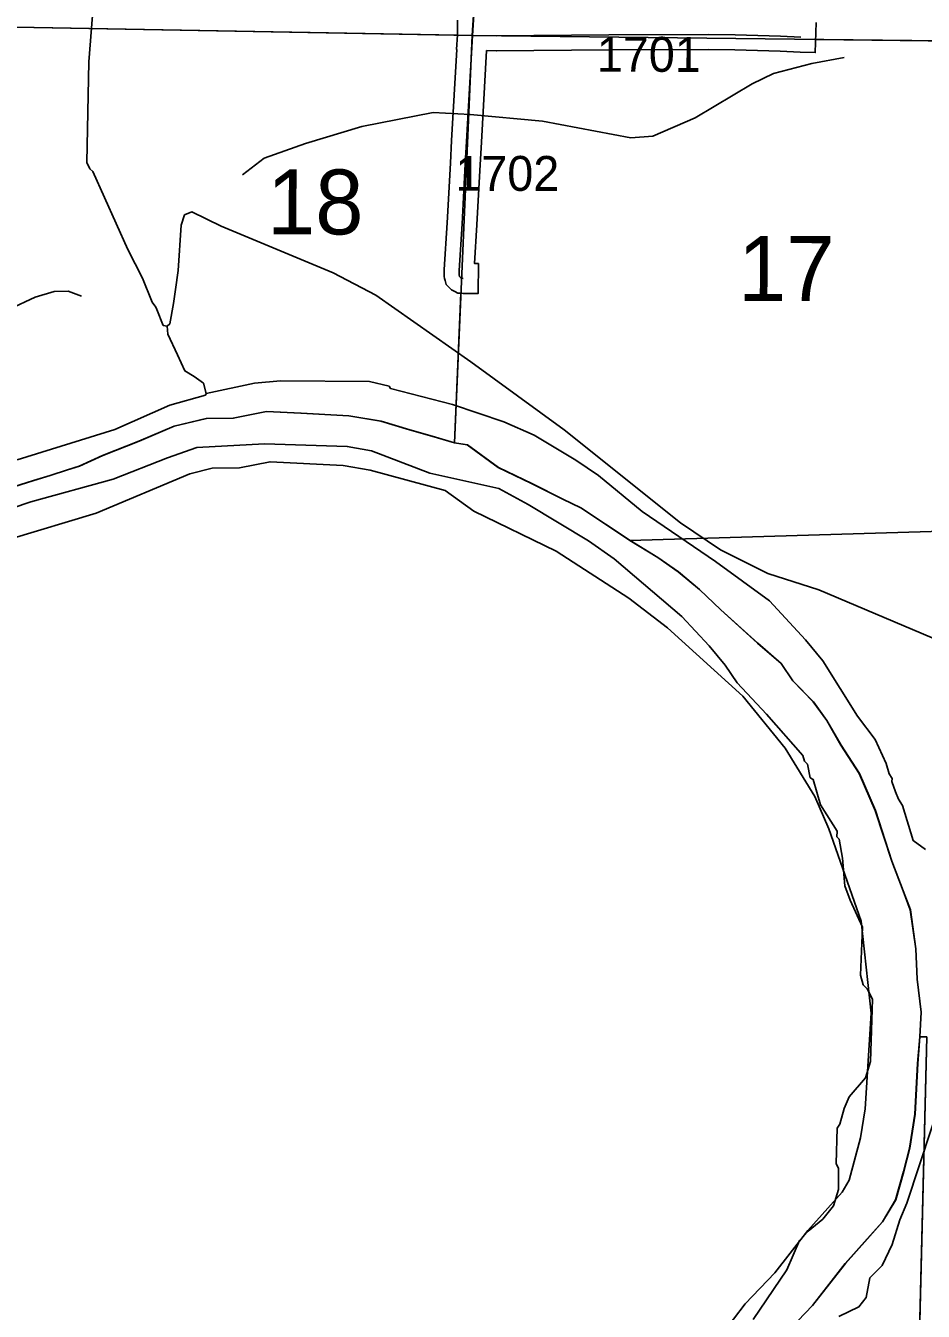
# Model space of a CAD drawing. Extents: x -132.8 to -73.3, y -60 to -26.
# Drawn here: x -127.336 to -125.537, y -36.823 to -34.247 of the extents above; entities that cross this region are included whole.
import ezdxf

# ---------------------------------------------------------------- set-up
doc = ezdxf.new("R2010")
doc.units = 0
for name, color, linetype in [('tdCoClipBndry', 7, 'Continuous'), ('tdCoCoBndry', 7, 'Continuous'), ('tdCoHydroRiver', 7, 'Continuous'), ('tdCoSecRdNmbr', 7, 'Continuous'), ('tdCoSecRteBand', 7, 'Continuous'), ('tdCoSecRteCL', 7, 'Continuous'), ('tdCoSectLine', 7, 'Continuous'), ('tdCoSectLinePart', 7, 'Continuous'), ('tdCoSectNmbr', 7, 'Continuous'), ('tdCoStBndry', 7, 'Continuous'), ('tdCoStBndryPart', 7, 'Continuous'), ('tdCoSurfGravel', 7, 'Continuous'), ('tdCoTwpBndryShd', 7, 'Continuous')]:
    doc.layers.add(name, color=color, linetype=linetype)

msp = doc.modelspace()

# ---------------------------------------------------------------- linework, layer by layer
at = {"layer": 'tdCoClipBndry'}
msp.add_lwpolyline([(-125.9407, -36.8698), (-125.8938, -36.8079), (-125.8345, -36.7458), (-125.7678, -36.6611), (-125.6996, -36.5845), (-125.6851, -36.5603), (-125.6623, -36.4752), (-125.6532, -36.4175), (-125.6414, -36.2259), (-125.6609, -36.0412), (-125.726, -35.8565), (-125.7541, -35.7917), (-125.8134, -35.695), (-125.8981, -35.5909), (-126.0497, -35.4534), (-126.1266, -35.3946), (-126.2724, -35.3003), (-126.4378, -35.22), (-126.495, -35.1789), (-126.6453, -35.1378), (-126.6992, -35.1288), (-126.8461, -35.121), (-126.907, -35.1329), (-126.9618, -35.134), (-127.007, -35.1449), (-127.1945, -35.224), (-127.5416, -35.3282)], dxfattribs=at)
at = {"layer": 'tdCoCoBndry'}
for p, q in [((-126.8529, -35.0205), (-126.9198, -35.0338)), ((-126.784, -35.0237), (-126.8529, -35.0205)), ((-126.688, -35.0293), (-126.784, -35.0237)), ((-127.038, -35.0497), (-127.1087, -35.08)), ((-126.9736, -35.0342), (-127.038, -35.0497)), ((-126.9198, -35.0338), (-126.9736, -35.0342)), ((-126.6235, -35.04), (-126.688, -35.0293)), ((-126.5659, -35.0568), (-126.6235, -35.04)), ((-126.5211, -35.0699), (-126.5659, -35.0568)), ((-126.4763, -35.0829), (-126.5211, -35.0699)), ((-127.1087, -35.08), (-127.1814, -35.1085)), ((-126.4504, -35.0874), (-126.4763, -35.0829)), ((-126.3884, -35.1328), (-126.4504, -35.0874)), ((-127.2281, -35.13), (-127.2518, -35.1374)), ((-127.1814, -35.1085), (-127.2281, -35.13)), ((-127.2867, -35.1483), (-127.3197, -35.1586)), ((-127.2518, -35.1374), (-127.2867, -35.1483)), ((-126.3214, -35.1644), (-126.3884, -35.1328)), ((-127.3197, -35.1586), (-127.3986, -35.1833)), ((-126.2589, -35.196), (-126.3214, -35.1644)), ((-126.2229, -35.213), (-126.2589, -35.196)), ((-126.1243, -35.2787), (-126.2229, -35.213)), ((-126.0687, -35.3128), (-126.1243, -35.2787)), ((-126.0276, -35.3418), (-126.0687, -35.3128)), ((-125.9852, -35.3766), (-126.0276, -35.3418)), ((-125.9423, -35.4176), (-125.9852, -35.3766)), ((-125.8683, -35.4846), (-125.9423, -35.4176)), ((-125.8215, -35.525), (-125.8683, -35.4846)), ((-125.7981, -35.5597), (-125.8215, -35.525)), ((-125.7571, -35.6021), (-125.7981, -35.5597)), ((-125.7299, -35.6393), (-125.7571, -35.6021)), ((-125.7014, -35.6886), (-125.7299, -35.6393)), ((-125.6648, -35.7454), (-125.7014, -35.6886)), ((-125.6325, -35.82), (-125.6648, -35.7454)), ((-125.5996, -35.9211), (-125.6325, -35.82)), ((-125.5769, -35.9805), (-125.5996, -35.9211)), ((-125.5623, -36.019), (-125.5769, -35.9805)), ((-125.5515, -36.0967), (-125.5623, -36.019)), ((-125.5487, -36.1574), (-125.5515, -36.0967)), ((-125.5408, -36.2237), (-125.5487, -36.1574)), ((-125.5433, -36.273), (-125.5408, -36.2237)), ((-125.5477, -36.3267), (-125.5433, -36.273)), ((-125.5533, -36.4284), (-125.5477, -36.3267)), ((-125.564, -36.496), (-125.5533, -36.4284)), ((-125.576, -36.5428), (-125.564, -36.496)), ((-125.5918, -36.5997), (-125.576, -36.5428)), ((-125.6183, -36.6439), (-125.5918, -36.5997)), ((-125.6487, -36.678), (-125.6183, -36.6439)), ((-125.6927, -36.7275), (-125.6487, -36.678)), ((-125.7585, -36.8114), (-125.6927, -36.7275)), ((-125.8173, -36.8727), (-125.7585, -36.8114))]:
    msp.add_line(p, q, dxfattribs=at)
for points in [[(-127.399, -35.1833), (-127.3201, -35.1586), (-127.2871, -35.1483), (-127.2522, -35.1374), (-127.2285, -35.13), (-127.1818, -35.1085), (-127.1091, -35.08), (-127.0384, -35.0497), (-126.974, -35.0342), (-126.9202, -35.0338), (-126.8533, -35.0205), (-126.7844, -35.0237), (-126.6883, -35.0293), (-126.6239, -35.04), (-126.5663, -35.0568), (-126.5215, -35.0699), (-126.4767, -35.0829), (-126.4507, -35.0874), (-126.3888, -35.1328), (-126.3218, -35.1644), (-126.2593, -35.196), (-126.2232, -35.213), (-126.1247, -35.2787), (-126.069, -35.3128), (-126.028, -35.3418), (-125.9856, -35.3766), (-125.9426, -35.4176), (-125.8687, -35.4846), (-125.8219, -35.525), (-125.7985, -35.5597), (-125.7574, -35.6021), (-125.7303, -35.6393), (-125.7018, -35.6886), (-125.6651, -35.7454), (-125.6329, -35.82), (-125.6, -35.9211), (-125.5772, -35.9805), (-125.5627, -36.019), (-125.5519, -36.0967), (-125.5491, -36.1574), (-125.5411, -36.2237), (-125.5437, -36.273), (-125.548, -36.3267), (-125.5537, -36.4284), (-125.5644, -36.496), (-125.5764, -36.5428), (-125.5922, -36.5997), (-125.6187, -36.6439), (-125.6491, -36.678), (-125.6931, -36.7275), (-125.7589, -36.8114), (-125.8176, -36.8727)], [(-125.8173, -36.8727), (-125.7585, -36.8114), (-125.6927, -36.7275), (-125.6487, -36.678), (-125.6183, -36.6439), (-125.5918, -36.5997), (-125.576, -36.5428), (-125.564, -36.496), (-125.5533, -36.4284), (-125.5477, -36.3267), (-125.5433, -36.273), (-125.5408, -36.2237), (-125.5487, -36.1574), (-125.5515, -36.0967), (-125.5623, -36.019), (-125.5769, -35.9805), (-125.5996, -35.9211), (-125.6325, -35.82), (-125.6648, -35.7454), (-125.7014, -35.6886), (-125.7299, -35.6393), (-125.7571, -35.6021), (-125.7981, -35.5597), (-125.8215, -35.525), (-125.8683, -35.4846), (-125.9423, -35.4176), (-125.9852, -35.3766), (-126.0276, -35.3418), (-126.0687, -35.3128), (-126.1243, -35.2787), (-126.2229, -35.213), (-126.2589, -35.196), (-126.3214, -35.1644), (-126.3884, -35.1328), (-126.4504, -35.0874), (-126.4763, -35.0829), (-126.5211, -35.0699), (-126.5659, -35.0568), (-126.6235, -35.04), (-126.688, -35.0293), (-126.784, -35.0237), (-126.8529, -35.0205), (-126.9198, -35.0338), (-126.9736, -35.0342), (-127.038, -35.0497), (-127.1087, -35.08), (-127.1814, -35.1085), (-127.2281, -35.13), (-127.2518, -35.1374), (-127.2867, -35.1483), (-127.3197, -35.1586), (-127.3986, -35.1833)]]:
    msp.add_lwpolyline(points, dxfattribs=at)
at = {"layer": 'tdCoHydroRiver'}
for points in [[(-127.1744, -33.8806), (-127.2091, -34.3197), (-127.2132, -34.5215), (-127.2073, -34.5343), (-127.2011, -34.5392), (-127.1314, -34.6958), (-127.1015, -34.7534), (-127.0824, -34.8013), (-127.0747, -34.811), (-127.0733, -34.8158), (-127.06, -34.8477), (-127.0522, -34.8495)], [(-125.6954, -34.311), (-125.7604, -34.3234), (-125.8368, -34.3433), (-125.88, -34.3641), (-125.9939, -34.4318), (-126.0786, -34.4688), (-126.1229, -34.4723), (-126.3003, -34.4388), (-126.4451, -34.4252), (-126.5192, -34.4215), (-126.662, -34.449), (-126.775, -34.4836), (-126.8579, -34.5128), (-126.9015, -34.5462)], [(-125.4842, -35.4813), (-125.5015, -35.4808), (-125.7463, -35.3775), (-125.848, -35.3446), (-125.9429, -35.2977), (-126.0234, -35.2434), (-126.2564, -35.0569), (-126.4435, -34.9206), (-126.6338, -34.7874), (-126.7193, -34.7423), (-126.9439, -34.6491), (-127.003, -34.6206), (-127.0174, -34.6265), (-127.0243, -34.6468), (-127.0301, -34.7381), (-127.0359, -34.7758), (-127.0398, -34.8041), (-127.0473, -34.8449), (-127.0522, -34.8495)], [(-127.2241, -34.7894), (-127.2506, -34.7791), (-127.279, -34.7799), (-127.3172, -34.7914), (-127.3684, -34.8152)], [(-126.974, -34.9843), (-126.9797, -34.9636), (-126.9982, -34.9504), (-127.0169, -34.9389), (-127.0317, -34.9069), (-127.051, -34.8653), (-127.0522, -34.8495)], [(-125.5323, -35.8979), (-125.5571, -35.8799), (-125.5787, -35.8098), (-125.5863, -35.797), (-125.5922, -35.7826), (-125.5995, -35.7619), (-125.5993, -35.7556), (-125.6053, -35.746), (-125.6111, -35.7253), (-125.6334, -35.6773), (-125.6683, -35.6306), (-125.7378, -35.5197), (-125.7729, -35.4777), (-125.8448, -35.3999), (-125.953, -35.3211), (-126.1001, -35.2207), (-126.188, -35.1488), (-126.2329, -35.1175), (-126.3167, -35.0678), (-126.3774, -35.0408), (-126.4806, -35.0063), (-126.6044, -34.9743), (-126.6074, -34.9695), (-126.6466, -34.9605), (-126.8249, -34.9586), (-126.8771, -34.9634), (-126.974, -34.9843)], [(-126.974, -34.9843), (-126.9756, -34.9874), (-127.0472, -35.0074), (-127.1575, -35.0563), (-127.3533, -35.1169)], [(-127.3991, -35.226), (-127.3258, -35.2013), (-127.1603, -35.1556), (-127.0518, -35.113), (-126.9928, -35.0926), (-126.8569, -35.0854), (-126.6913, -35.0902), (-126.6427, -35.0994), (-126.5256, -35.1438), (-126.3876, -35.1746), (-126.3285, -35.2063), (-126.2075, -35.2791), (-126.1565, -35.3153), (-126.0209, -35.4312), (-125.9657, -35.4896), (-125.9337, -35.5283), (-125.9095, -35.5637), (-125.8513, -35.6269), (-125.7779, -35.7095), (-125.7751, -35.7206), (-125.7689, -35.7271), (-125.7634, -35.7541), (-125.7572, -35.7574), (-125.7428, -35.8083), (-125.7096, -35.8613), (-125.7099, -35.8723), (-125.7053, -35.8772), (-125.6985, -35.9152), (-125.6938, -35.9706), (-125.6836, -35.9993), (-125.6583, -36.0536), (-125.6626, -36.1497), (-125.6569, -36.1688), (-125.6492, -36.1769), (-125.6387, -36.1978), (-125.6423, -36.3223), (-125.6527, -36.3551), (-125.6854, -36.3936), (-125.6955, -36.417), (-125.7043, -36.4483), (-125.7092, -36.456), (-125.7113, -36.527), (-125.7068, -36.5366), (-125.7064, -36.5792), (-125.7168, -36.612), (-125.7381, -36.6382), (-125.7672, -36.6626), (-125.7851, -36.681), (-125.8105, -36.7402), (-125.878, -36.8393)], [(-125.4997, -35.9714), (-125.5027, -36.0202), (-125.4981, -36.0251), (-125.4984, -36.0361), (-125.4898, -36.0664), (-125.4904, -36.1436), (-125.4877, -36.1579), (-125.4885, -36.2983), (-125.4941, -36.3817), (-125.5198, -36.4551), (-125.5699, -36.6067), (-125.5835, -36.6395), (-125.5991, -36.6895), (-125.6192, -36.7315), (-125.6436, -36.7561), (-125.6511, -36.7953), (-125.6658, -36.8138), (-125.7058, -36.8332)]]:
    msp.add_lwpolyline(points, dxfattribs=at)
at = {"layer": 'tdCoSecRteBand'}
msp.add_lwpolyline([(-125.7512, -34.2412), (-125.7534, -34.3012), (-125.7834, -34.3001), (-125.8237, -34.2986), (-125.9145, -34.2959), (-125.9665, -34.2949), (-126.1668, -34.2959), (-126.3922, -34.2974), (-126.3925, -34.2974), (-126.3927, -34.2974), (-126.412, -34.2972), (-126.4222, -34.481), (-126.4222, -34.481), (-126.4222, -34.481), (-126.4247, -34.5261), (-126.4314, -34.6459), (-126.4314, -34.646), (-126.4314, -34.6461), (-126.4361, -34.7239), (-126.4283, -34.724), (-126.4291, -34.784), (-126.4591, -34.7836), (-126.462, -34.7835), (-126.4694, -34.7834), (-126.4759, -34.7799), (-126.4787, -34.7784), (-126.4824, -34.7763), (-126.4855, -34.7733), (-126.4875, -34.7713), (-126.4932, -34.7656), (-126.4952, -34.7578), (-126.4962, -34.7541), (-126.4974, -34.7499), (-126.4972, -34.7455), (-126.497, -34.7367), (-126.497, -34.7362), (-126.4969, -34.7357), (-126.4913, -34.6425), (-126.4846, -34.5228), (-126.4846, -34.5227), (-126.4846, -34.5227), (-126.4821, -34.4777), (-126.472, -34.2949), (-126.4723, -34.2949), (-126.4704, -34.2657), (-126.4701, -34.2365)], dxfattribs=at)
at = {"layer": 'tdCoSecRteCL'}
msp.add_line((-126.4404, -34.2668), (-126.4082, -33.7647), dxfattribs=at)
for points in [[(-126.4587, -34.7536), (-126.4616, -34.7535), (-126.4643, -34.752), (-126.4663, -34.7501), (-126.4672, -34.7464), (-126.467, -34.7375), (-126.4613, -34.6443), (-126.4547, -34.5244), (-126.4521, -34.4793), (-126.4404, -34.2668)], [(-126.4404, -34.2668), (-126.3924, -34.2674), (-126.167, -34.2659), (-125.9663, -34.2649), (-125.9137, -34.2659), (-125.8227, -34.2686), (-125.7823, -34.2701)]]:
    msp.add_lwpolyline(points, dxfattribs=at)
at = {"layer": 'tdCoSectLine'}
for points in [[(-126.4408, -34.2668), (-126.409, -33.7735), (-126.4031, -33.2562)], [(-127.4298, -34.2489), (-126.4408, -34.2668)], [(-126.4767, -35.0829), (-126.4408, -34.2668)], [(-126.4408, -34.2668), (-125.4422, -34.2786)], [(-127.4509, -35.1996), (-127.399, -35.1833), (-127.3201, -35.1586), (-127.2871, -35.1483), (-127.2522, -35.1374), (-127.2285, -35.13), (-127.1818, -35.1085), (-127.1091, -35.08), (-127.0384, -35.0497), (-126.974, -35.0342), (-126.9202, -35.0338), (-126.8533, -35.0205), (-126.7844, -35.0237), (-126.6883, -35.0293), (-126.6239, -35.04), (-126.5663, -35.0568), (-126.5215, -35.0699), (-126.4767, -35.0829)], [(-126.4767, -35.0829), (-126.4507, -35.0874), (-126.3888, -35.1328), (-126.3218, -35.1644), (-126.2593, -35.196), (-126.2232, -35.213), (-126.1247, -35.2787)], [(-126.1247, -35.2787), (-125.476, -35.2595)], [(-126.1247, -35.2787), (-126.069, -35.3128), (-126.028, -35.3418), (-125.9856, -35.3766), (-125.9426, -35.4176), (-125.8687, -35.4846), (-125.8219, -35.525), (-125.7985, -35.5597), (-125.7574, -35.6021), (-125.7303, -35.6393), (-125.7018, -35.6886), (-125.6651, -35.7454), (-125.6329, -35.82), (-125.6, -35.9211), (-125.5772, -35.9805), (-125.5627, -36.019), (-125.5519, -36.0967), (-125.5491, -36.1574), (-125.5411, -36.2237), (-125.5437, -36.273)], [(-125.5437, -36.273), (-125.548, -36.3267), (-125.5537, -36.4284), (-125.5644, -36.496), (-125.5764, -36.5428), (-125.5922, -36.5997), (-125.6187, -36.6439), (-125.6491, -36.678), (-125.6931, -36.7275), (-125.7589, -36.8114), (-125.8176, -36.8727), (-125.8644, -36.9346), (-125.9299, -37.0033), (-125.9781, -37.0446), (-126.021, -37.099), (-126.0526, -37.1381), (-126.0878, -37.1811), (-126.1056, -37.2102), (-126.1322, -37.2361), (-126.141, -37.2637)], [(-125.5543, -37.2786), (-125.5297, -36.2734)], [(-125.5437, -36.273), (-125.5297, -36.2734)]]:
    msp.add_lwpolyline(points, dxfattribs=at)
at = {"layer": 'tdCoSectLinePart'}
for points in [[(-127.4298, -34.2489), (-126.4708, -34.2663)], [(-125.7528, -34.2749), (-125.4699, -34.2782)], [(-126.4767, -35.0829), (-126.4635, -34.7834)], [(-127.4509, -35.1996), (-127.399, -35.1833), (-127.3201, -35.1586), (-127.2871, -35.1483), (-127.2522, -35.1374), (-127.2285, -35.13), (-127.1818, -35.1085), (-127.1091, -35.08), (-127.0384, -35.0497), (-126.974, -35.0342), (-126.9202, -35.0338), (-126.8533, -35.0205), (-126.7844, -35.0237), (-126.6883, -35.0293), (-126.6239, -35.04), (-126.5663, -35.0568), (-126.5215, -35.0699), (-126.4767, -35.0829)], [(-126.4767, -35.0829), (-126.4507, -35.0874), (-126.3888, -35.1328), (-126.3218, -35.1644), (-126.2593, -35.196), (-126.2232, -35.213), (-126.1247, -35.2787)], [(-126.1247, -35.2787), (-125.476, -35.2595)], [(-126.1247, -35.2787), (-126.069, -35.3128), (-126.028, -35.3418), (-125.9856, -35.3766), (-125.9426, -35.4176), (-125.8687, -35.4846), (-125.8219, -35.525), (-125.7985, -35.5597), (-125.7574, -35.6021), (-125.7303, -35.6393), (-125.7018, -35.6886), (-125.6651, -35.7454), (-125.6329, -35.82), (-125.6, -35.9211), (-125.5772, -35.9805), (-125.5627, -36.019), (-125.5519, -36.0967), (-125.5491, -36.1574), (-125.5411, -36.2237), (-125.5437, -36.273)], [(-125.5437, -36.273), (-125.548, -36.3267), (-125.5537, -36.4284), (-125.5644, -36.496), (-125.5764, -36.5428), (-125.5922, -36.5997), (-125.6187, -36.6439), (-125.6491, -36.678), (-125.6931, -36.7275), (-125.7589, -36.8114), (-125.8176, -36.8727), (-125.8644, -36.9346), (-125.9299, -37.0033), (-125.9781, -37.0446), (-126.021, -37.099), (-126.0526, -37.1381), (-126.0878, -37.1811), (-126.1056, -37.2102), (-126.1322, -37.2361), (-126.141, -37.2637)], [(-125.5475, -36.9993), (-125.5297, -36.2734)], [(-125.5437, -36.273), (-125.5297, -36.2734)]]:
    msp.add_lwpolyline(points, dxfattribs=at)
at = {"layer": 'tdCoStBndry'}
msp.add_lwpolyline([(-127.399, -35.1833), (-127.3201, -35.1586), (-127.2871, -35.1483), (-127.2522, -35.1374), (-127.2285, -35.13), (-127.1818, -35.1085), (-127.1091, -35.08), (-127.0384, -35.0497), (-126.974, -35.0342), (-126.9202, -35.0338), (-126.8533, -35.0205), (-126.7844, -35.0237), (-126.6883, -35.0293), (-126.6239, -35.04), (-126.5663, -35.0568), (-126.5215, -35.0699), (-126.4767, -35.0829), (-126.4507, -35.0874), (-126.3888, -35.1328), (-126.3218, -35.1644), (-126.2593, -35.196), (-126.2232, -35.213), (-126.1247, -35.2787), (-126.069, -35.3128), (-126.028, -35.3418), (-125.9856, -35.3766), (-125.9426, -35.4176), (-125.8687, -35.4846), (-125.8219, -35.525), (-125.7985, -35.5597), (-125.7574, -35.6021), (-125.7303, -35.6393), (-125.7018, -35.6886), (-125.6651, -35.7454), (-125.6329, -35.82), (-125.6, -35.9211), (-125.5772, -35.9805), (-125.5627, -36.019), (-125.5519, -36.0967), (-125.5491, -36.1574), (-125.5411, -36.2237), (-125.5437, -36.273), (-125.548, -36.3267), (-125.5537, -36.4284), (-125.5644, -36.496), (-125.5764, -36.5428), (-125.5922, -36.5997), (-125.6187, -36.6439), (-125.6491, -36.678), (-125.6931, -36.7275), (-125.7589, -36.8114), (-125.8176, -36.8727)], dxfattribs=at)
at = {"layer": 'tdCoStBndryPart'}
msp.add_lwpolyline([(-127.399, -35.1833), (-127.3201, -35.1586), (-127.2871, -35.1483), (-127.2522, -35.1374), (-127.2285, -35.13), (-127.1818, -35.1085), (-127.1091, -35.08), (-127.0384, -35.0497), (-126.974, -35.0342), (-126.9202, -35.0338), (-126.8533, -35.0205), (-126.7844, -35.0237), (-126.6883, -35.0293), (-126.6239, -35.04), (-126.5663, -35.0568), (-126.5215, -35.0699), (-126.4767, -35.0829), (-126.4507, -35.0874), (-126.3888, -35.1328), (-126.3218, -35.1644), (-126.2593, -35.196), (-126.2232, -35.213), (-126.1247, -35.2787), (-126.069, -35.3128), (-126.028, -35.3418), (-125.9856, -35.3766), (-125.9426, -35.4176), (-125.8687, -35.4846), (-125.8219, -35.525), (-125.7985, -35.5597), (-125.7574, -35.6021), (-125.7303, -35.6393), (-125.7018, -35.6886), (-125.6651, -35.7454), (-125.6329, -35.82), (-125.6, -35.9211), (-125.5772, -35.9805), (-125.5627, -36.019), (-125.5519, -36.0967), (-125.5491, -36.1574), (-125.5411, -36.2237), (-125.5437, -36.273), (-125.548, -36.3267), (-125.5537, -36.4284), (-125.5644, -36.496), (-125.5764, -36.5428), (-125.5922, -36.5997), (-125.6187, -36.6439), (-125.6491, -36.678), (-125.6931, -36.7275), (-125.7589, -36.8114), (-125.8176, -36.8727)], dxfattribs=at)
at = {"layer": 'tdCoSurfGravel'}
for points in [[(-126.4404, -34.2668), (-126.4082, -33.7647), (-126.4027, -33.2562), (-126.3992, -33.1886), (-126.3928, -33.0433), (-126.3878, -32.9232), (-126.3829, -32.8004), (-126.3796, -32.7386)], [(-126.4587, -34.7536), (-126.4616, -34.7535), (-126.4643, -34.752), (-126.4663, -34.7501), (-126.4672, -34.7464), (-126.467, -34.7375), (-126.4613, -34.6443), (-126.4547, -34.5244), (-126.4521, -34.4793), (-126.4404, -34.2668)], [(-126.4404, -34.2668), (-126.3924, -34.2674), (-126.167, -34.2659), (-125.9663, -34.2649), (-125.9137, -34.2659), (-125.8227, -34.2686), (-125.7823, -34.2701)]]:
    msp.add_lwpolyline(points, dxfattribs=at)
at = {"layer": 'tdCoTwpBndryShd'}
msp.add_lwpolyline([(-125.8176, -36.8727), (-125.7589, -36.8114), (-125.6931, -36.7275), (-125.6491, -36.678), (-125.6187, -36.6439), (-125.5922, -36.5997), (-125.5764, -36.5428), (-125.5644, -36.496), (-125.5537, -36.4284), (-125.548, -36.3267), (-125.5437, -36.273), (-125.5411, -36.2237), (-125.5491, -36.1574), (-125.5519, -36.0967), (-125.5627, -36.019), (-125.5772, -35.9805), (-125.6, -35.9211), (-125.6329, -35.82), (-125.6651, -35.7454), (-125.7018, -35.6886), (-125.7303, -35.6393), (-125.7574, -35.6021), (-125.7985, -35.5597), (-125.8219, -35.525), (-125.8687, -35.4846), (-125.9426, -35.4176), (-125.9856, -35.3766), (-126.028, -35.3418), (-126.069, -35.3128), (-126.1247, -35.2787), (-126.2232, -35.213), (-126.2593, -35.196), (-126.3218, -35.1644), (-126.3888, -35.1328), (-126.4507, -35.0874), (-126.4767, -35.0829), (-126.5215, -35.0699), (-126.5663, -35.0568), (-126.6239, -35.04), (-126.6883, -35.0293), (-126.7844, -35.0237), (-126.8533, -35.0205), (-126.9202, -35.0338), (-126.974, -35.0342), (-127.0384, -35.0497), (-127.1091, -35.08), (-127.1818, -35.1085), (-127.2285, -35.13), (-127.2522, -35.1374), (-127.2871, -35.1483), (-127.3201, -35.1586), (-127.399, -35.1833)], dxfattribs=at)

# ---------------------------------------------------------------- texts
at = {"layer": 'tdCoSecRdNmbr'}
for s, rotation, p in [('1701', 359.9053, (-126.1911, -34.3396)), ('1702', 359.9052, (-126.4747, -34.5781))]:
    msp.add_text(s, height=0.07, rotation=rotation, dxfattribs=at).set_placement(p)
at = {"layer": 'tdCoSectNmbr'}
for s, rotation, p in [('18', 359.9048, (-126.8523, -34.6653)), ('17', 359.9055, (-125.9081, -34.7987))]:
    msp.add_text(s, height=0.13, rotation=rotation, dxfattribs=at).set_placement(p)

doc.saveas('drawing.dxf')
